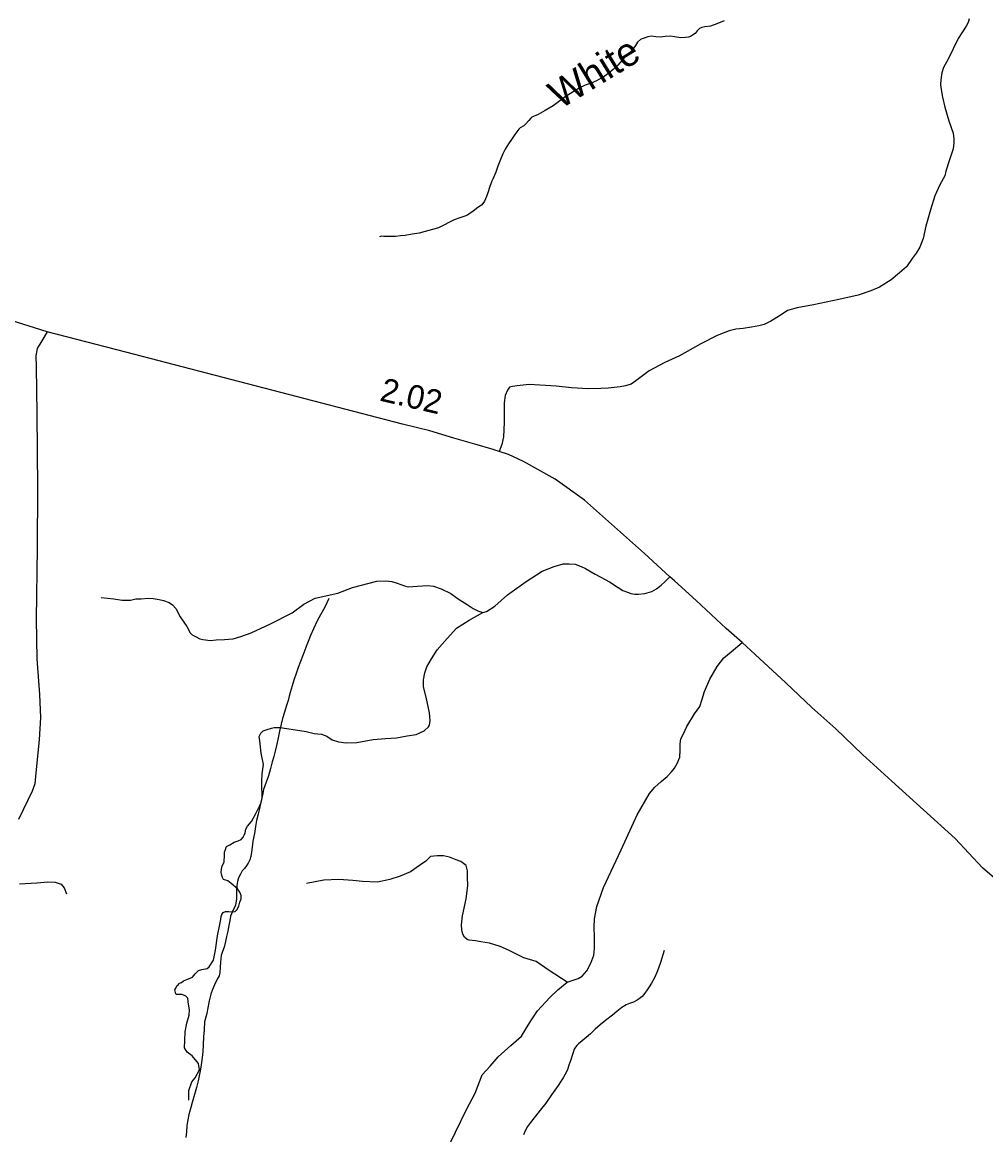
# Model space of a CAD drawing. Extents: x 2220236 to 2384410, y 720751 to 894131.
# Drawn here: x 2286380 to 2291472, y 874259 to 880140 of the extents above; entities that cross this region are included whole.
import ezdxf

# ---------------------------------------------------------------- set-up
doc = ezdxf.new("R2010")
doc.units = 0
doc.layers.add('Default', color=7, linetype='Continuous')

msp = doc.modelspace()

# ---------------------------------------------------------------- linework, layer by layer
at = {"layer": 'Default'}
for points in [[(2291383.9, 880157.1), (2291379.6, 880137.7), (2291368.8, 880118.2), (2291325.6, 880053.4), (2291273.8, 879945.3), (2291247.8, 879900), (2291239.2, 879871.9), (2291234.9, 879835.1), (2291232.7, 879809.2), (2291237, 879783.3), (2291243.5, 879744.4), (2291256.5, 879690.3), (2291275.9, 879619), (2291299.7, 879554.2), (2291304, 879523.9), (2291304, 879502.3), (2291299.7, 879469.9), (2291278.1, 879407.2), (2291260.8, 879353.2), (2291256.5, 879327.3), (2291229.5, 879279.7), (2291203.6, 879221.4), (2291179.8, 879147.9), (2291156.1, 879061.5), (2291140.9, 878996.6), (2291123.7, 878951.3), (2291104.2, 878918.8), (2291082.6, 878890.8), (2291052.4, 878847.5), (2291015.7, 878815.1), (2290972.5, 878778.4), (2290909.9, 878739.5), (2290864.5, 878720), (2290797.6, 878696.3), (2290696, 878674.6), (2290562.1, 878646.6), (2290475.8, 878629.3), (2290423.9, 878616.3), (2290385.1, 878590.4), (2290335.4, 878560.1), (2290300.8, 878542.8), (2290272.8, 878534.2), (2290233.9, 878527.7), (2290190.7, 878521.2), (2290151.8, 878516.9), (2290115.1, 878508.2), (2290052.5, 878484.5), (2289966.1, 878439.1), (2289853.8, 878376.4), (2289776, 878341.9), (2289694, 878296.5), (2289650.8, 878266.2), (2289622.7, 878244.6), (2289598.9, 878227.3), (2289568.7, 878218.7), (2289540.6, 878212.2), (2289475.8, 878205.7), (2289437, 878203.5), (2289370, 878201.4), (2289283.6, 878207.9), (2289201.6, 878216.5), (2289059, 878225.2), (2288996.4, 878218.7), (2288970.5, 878214.4), (2288955.4, 878210), (2288944.6, 878194.9), (2288931.6, 878166.8), (2288927.3, 878127.9), (2288927.3, 878024.2), (2288923, 877948.5), (2288914.3, 877907.5), (2288900.1, 877870.8)], [(2290089.1, 880146.4), (2290051.1, 880131.8), (2290017.4, 880119.4), (2289987.1, 880115.1), (2289972, 880112.1), (2289959.4, 880106.5), (2289947.4, 880094.6), (2289935.6, 880080.7), (2289921.9, 880070.5), (2289912, 880064.8), (2289901.1, 880061.1), (2289885.9, 880058.2), (2289860, 880057.7), (2289827.6, 880063.3), (2289803.7, 880065.4), (2289777.8, 880063.7), (2289753.8, 880060.9), (2289727.9, 880063.1), (2289706, 880065.2), (2289685.9, 880062.3), (2289666.1, 880056.2), (2289655.9, 880052.1), (2289647.9, 880048.4), (2289632.2, 880033.9), (2289620.7, 880016.1), (2289602.8, 879991.9), (2289577, 879965.2), (2289551.2, 879939.5), (2289527.7, 879913.1), (2289503.6, 879890.6), (2289481.9, 879873.1), (2289459.9, 879856.1), (2289440, 879844.4), (2289414.4, 879830.2), (2289386.3, 879817.6), (2289354.3, 879807.5), (2289322.4, 879791.1), (2289276.9, 879763.2), (2289249, 879745.1), (2289228.6, 879729.1), (2289185.4, 879697.8), (2289143.9, 879673.5), (2289106, 879651.3), (2289073.9, 879637.2), (2289068.5, 879632.4), (2289058.1, 879621.1), (2289040, 879600.2), (2289030.7, 879592.8)], [(2289030.7, 879592.8), (2289012, 879581.1), (2289004.7, 879574.7), (2288983.8, 879546.2), (2288965.2, 879520.4), (2288949.3, 879496.1), (2288932.9, 879467.9), (2288920, 879443.6), (2288908.2, 879413.3), (2288894.3, 879379.2), (2288882.9, 879347.6), (2288867.3, 879310.9), (2288859.5, 879295.6), (2288849.4, 879267), (2288842, 879242.5), (2288833.9, 879219.1), (2288822.3, 879194.7), (2288813.8, 879181.8), (2288806.4, 879172.7), (2288788.5, 879161), (2288762.8, 879140.2), (2288740.8, 879124.9), (2288728.8, 879117.9), (2288693.2, 879105.6), (2288663.1, 879094.7), (2288637.3, 879082.8), (2288607.4, 879067), (2288579.9, 879052.8), (2288547.9, 879044.6), (2288509.6, 879033.9), (2288477.3, 879025.4), (2288440.1, 879019), (2288404.2, 879013.2), (2288378.3, 879011.1), (2288352.3, 879006.7), (2288332.3, 879006.5), (2288314.3, 879007.5), (2288290.3, 879008), (2288278.2, 879008.3), (2288268.3, 879006.2)], [(2291643.7, 875508.4), (2291453.9, 875670.5), (2291310.1, 875824.4), (2290975.9, 876127.7), (2290820.7, 876268.3), (2290679.4, 876404.8), (2290552.4, 876517.7), (2290415.1, 876648.3), (2290253.9, 876798.6), (2290184.5, 876860.5), (2290100.6, 876935.2), (2289941.4, 877083.7), (2289826.3, 877186.4), (2289802.1, 877208.1), (2289669.1, 877331.2), (2289351.4, 877613.6), (2289195.7, 877724.5), (2289028.9, 877818.7), (2288950.5, 877854), (2288900.1, 877870.8), (2288868.3, 877881.3), (2288772.1, 877910.3), (2288661.8, 877941.3), (2288533.6, 877980), (2288389.2, 878014.6), (2286928.5, 878395.4), (2286511.1, 878503.7), (2286321.2, 878562.4)], [(2286511.1, 878503.7), (2286483.6, 878456), (2286459.7, 878415.6), (2286452.4, 878377.1), (2286454.2, 878318.4), (2286457.9, 878070.7), (2286461.5, 877676.2), (2286458.8, 877360.7), (2286454.2, 876984.6), (2286457, 876775.4), (2286470.7, 876586.5), (2286476.2, 876465.4), (2286468.9, 876346.1), (2286452.4, 876171.8), (2286446, 876114.9), (2286433.1, 876074.6), (2286359.7, 875926)], [(2286797.4, 877098.7), (2286864, 877091.4), (2286907.8, 877085.2), (2286951.6, 877085.2), (2286980.7, 877091.4), (2287007.8, 877091.4), (2287045.3, 877095.6), (2287072.4, 877093.5), (2287103.7, 877089.3), (2287126.6, 877083.1), (2287155.8, 877072.7), (2287174.5, 877060.2), (2287191.2, 877041.4), (2287214.1, 876997.6), (2287249.5, 876945.5), (2287268.3, 876912.1), (2287278.7, 876901.7), (2287295.4, 876893.3), (2287318.3, 876880.8), (2287335, 876876.7), (2287374.5, 876872.3), (2287405.8, 876874.6), (2287449.6, 876876.7), (2287495.4, 876880.8), (2287535, 876893.3), (2287589.2, 876912.1), (2287691.3, 876960.1), (2287805.9, 877018.4), (2287868.4, 877064.3), (2287928.9, 877095.6), (2288047.6, 877122.7), (2288124.7, 877151.9), (2288253.9, 877185.3), (2288301.9, 877187.3), (2288333.1, 877183.2), (2288362.3, 877174.8), (2288399.8, 877160.2), (2288420.6, 877156.1), (2288466.5, 877158.2), (2288522.8, 877162.3), (2288554, 877158.2), (2288593.6, 877145.6), (2288645.7, 877120.6), (2288679, 877095.6), (2288704, 877078.9), (2288731.1, 877062.2), (2288762.4, 877041.4), (2288787.4, 877028.9), (2288813.4, 877020.5), (2288833.2, 877024.7), (2288877, 877053.9), (2288943.7, 877112.3), (2289043.7, 877183.2), (2289127.1, 877237.4), (2289191.7, 877262.4), (2289239.6, 877277), (2289270.8, 877277), (2289302.1, 877274.9), (2289333.4, 877262.4), (2289356.3, 877252), (2289408.4, 877222.8), (2289437.5, 877206.1), (2289483.4, 877181.1), (2289529.2, 877151.9), (2289554.2, 877135.2), (2289583.4, 877124.8), (2289595.9, 877120.6), (2289616.8, 877116.4), (2289637.6, 877116.4), (2289670.9, 877120.6), (2289706.4, 877131), (2289731.4, 877145.6), (2289756.4, 877164.4), (2289775.1, 877181.1), (2289802.1, 877208.1)], [(2287999.9, 877093.6), (2287979.9, 877047.5), (2287956.4, 877006.9), (2287938.7, 876976.2), (2287919.1, 876932.9), (2287903.6, 876898.8), (2287893.9, 876874.4), (2287883.9, 876848.4), (2287874.1, 876820.1), (2287862.7, 876792.4), (2287849.9, 876759.9), (2287838.8, 876729.6), (2287827.3, 876698), (2287815.7, 876662.2), (2287805.9, 876631.9), (2287796.3, 876597.7), (2287790.3, 876577.4), (2287785, 876555.3), (2287775.1, 876523.6), (2287765.3, 876493.3), (2287755.7, 876459.1), (2287747.9, 876429.1), (2287740.3, 876393.2), (2287730.5, 876349.1), (2287723.6, 876317.1), (2287717.4, 876287), (2287709.6, 876258.3), (2287701.8, 876230.6), (2287692.2, 876194.7), (2287682.2, 876156.6), (2287668.7, 876122.4), (2287654.8, 876085), (2287649.2, 876054.6), (2287643.4, 876026.2), (2287635.8, 875991.9), (2287626.2, 875954.4), (2287618.6, 875920.1), (2287612.7, 875888.1), (2287607, 875852.1), (2287599.6, 875811.3), (2287595.6, 875779.5), (2287592.1, 875753.4), (2287588.4, 875729.5), (2287582.7, 875711.6), (2287574.5, 875695.4), (2287566.7, 875683.4), (2287554.9, 875667.2), (2287543.2, 875653.4), (2287533, 875637.2), (2287523.4, 875617), (2287517.4, 875597.5), (2287513.7, 875576.9), (2287512.1, 875550.7), (2287512, 875527.1), (2287512.2, 875504.8), (2287509.5, 875485.1), (2287506.6, 875471.4), (2287500.7, 875459.1), (2287491.1, 875439), (2287481.4, 875414.6), (2287477.4, 875392.3), (2287471.5, 875364.6), (2287466, 875334.5), (2287460.5, 875306.8), (2287454.4, 875280.6), (2287446.9, 875250.3), (2287438.9, 875228.5), (2287431.2, 875206.3), (2287427.2, 875172), (2287425.3, 875145.8), (2287424.1, 875116.3), (2287420.1, 875100), (2287410.2, 875082.1), (2287396.5, 875052.2), (2287384.8, 875026.2), (2287377.1, 875001.8), (2287367.2, 874967.6), (2287359.7, 874921.8), (2287355.9, 874899.6), (2287344.2, 874855.6), (2287341, 874813), (2287338.9, 874776.9), (2287333.9, 874695), (2287328.2, 874641), (2287321.6, 874606.7), (2287314.6, 874570.8), (2287309.2, 874544.7), (2287301.5, 874508.8), (2287289.9, 874471.3), (2287278.3, 874430.5), (2287270.5, 874402.8), (2287260.9, 874366.9), (2287256, 874338.5), (2287250.4, 874307.4), (2287247.8, 874274.7), (2287243.9, 874244.3)], [(2287697.6, 876407.5), (2287712.2, 876411.7), (2287745.5, 876411.7), (2287766.3, 876407.5), (2287824.7, 876399.2), (2287880.9, 876390.8), (2287922.6, 876380.4), (2287962.2, 876376.2), (2287989.3, 876365.8), (2288018.5, 876347), (2288051.8, 876336.6), (2288091.4, 876330.4), (2288147.7, 876332.4), (2288235.2, 876349.1), (2288299.8, 876353.3), (2288358.1, 876357.5), (2288414.4, 876367.9), (2288462.3, 876374.1), (2288504, 876395), (2288526.9, 876415.8), (2288533.2, 876424.2), (2288535.3, 876449.2), (2288533.2, 876488.8), (2288514.4, 876572.2), (2288499.8, 876626.4), (2288499.8, 876664), (2288508.2, 876701.5), (2288518.6, 876732.8), (2288543.6, 876774.5), (2288572.8, 876822.4), (2288624.9, 876882.9), (2288674.9, 876937.1), (2288741.6, 876978.8), (2288813.4, 877020.5)], [(2289260.6, 875066), (2289317.8, 875085.8), (2289339.5, 875097.6), (2289363.2, 875125.3), (2289384.9, 875166.8), (2289400.7, 875208.2), (2289404.7, 875243.8), (2289404.7, 875303), (2289402.7, 875356.3), (2289404.7, 875399.8), (2289416.5, 875465), (2289452, 875565.7), (2289544.8, 875765.1), (2289629.6, 875950.8), (2289694.8, 876063.3), (2289722.4, 876096.9), (2289755.9, 876126.5), (2289787.5, 876152.2), (2289811.2, 876177.9), (2289827, 876197.6), (2289840.8, 876221.3), (2289854.6, 876254.9), (2289856.6, 876292.4), (2289856.6, 876326), (2289860.5, 876351.7), (2289872.4, 876375.4), (2289892.1, 876416.8), (2289933.6, 876484), (2289961.2, 876523.5), (2289973, 876561), (2289984.9, 876602.5), (2290013.5, 876667.6), (2290053, 876734.8), (2290088.5, 876780.2), (2290126, 876811.8), (2290184.5, 876860.5)], [(2287260, 874441.2), (2287260, 874464.2), (2287260, 874493.3), (2287276.6, 874539.2), (2287293.3, 874560.1), (2287317.3, 874601.8), (2287312.1, 874635.1), (2287278.7, 874676.8), (2287251.6, 874695.6), (2287238.1, 874718.5), (2287239.1, 874758.2), (2287241.2, 874804), (2287249.5, 874849.9), (2287262, 874891.6), (2287264.1, 874918.7), (2287257.9, 874960.4), (2287257.9, 874964.6), (2287255.8, 874981.3), (2287245.4, 874991.7), (2287224.5, 875000), (2287195.4, 875000), (2287191.2, 875004.2), (2287187, 875025.1), (2287191.2, 875033.4), (2287197.4, 875045.9), (2287203.7, 875052.2), (2287207.9, 875056.3), (2287210.6, 875061.3), (2287221.1, 875063.4), (2287232.9, 875073), (2287249.5, 875079.3), (2287280.8, 875091.8), (2287293.3, 875110.5), (2287312.1, 875127.2), (2287328.7, 875133.5), (2287357.9, 875137.7), (2287368.3, 875146), (2287391.2, 875181.4), (2287401.7, 875235.7), (2287412.1, 875310.7), (2287424.6, 875371.2), (2287428.8, 875396.2), (2287430.8, 875412.9), (2287435, 875423.3), (2287441.3, 875433.7), (2287453.8, 875440), (2287472.5, 875440), (2287493.4, 875437.9), (2287505.9, 875440), (2287514.2, 875448.3), (2287524.6, 875467.1), (2287530.9, 875488), (2287537.1, 875506.7), (2287537.1, 875523.4), (2287530.9, 875542.2), (2287518.4, 875558.9), (2287485, 875588), (2287466.3, 875600.6), (2287443.3, 875608.9), (2287439.2, 875619.3), (2287432.9, 875636), (2287430.8, 875646.4), (2287432.9, 875663.1), (2287437.1, 875679.8), (2287447.5, 875700.6), (2287449.6, 875738.2), (2287449.6, 875752.8), (2287453.8, 875767.4), (2287457.9, 875779.9), (2287460, 875782), (2287476.7, 875792.4), (2287499.6, 875804.9), (2287520.4, 875813.2), (2287537.1, 875819.5), (2287547.5, 875832), (2287553.8, 875842.4), (2287557.9, 875854.9), (2287562.1, 875873.7), (2287570.5, 875890.4), (2287591.3, 875915.4), (2287614.2, 875957.1), (2287624.6, 875978), (2287635, 875998.8), (2287643.4, 876015.5), (2287647.6, 876038.4), (2287647.6, 876063.5), (2287645.5, 876090.6), (2287645.5, 876128.1), (2287647.6, 876167.7), (2287655.9, 876215.7), (2287643.4, 876276.1), (2287637.1, 876326.2), (2287635, 876340.8), (2287633, 876363.7), (2287635, 876372.1), (2287641.3, 876382.5), (2287647.6, 876388.7), (2287653.8, 876395), (2287674.6, 876401.2), (2287697.6, 876407.5)], [(2289260.6, 875066), (2289164.6, 875127.2), (2289095.8, 875175.2), (2289031.2, 875194), (2288949.9, 875235.7), (2288906.2, 875254.4), (2288849.9, 875271.1), (2288804.1, 875279.4), (2288774.9, 875283.6), (2288741.6, 875287.8), (2288731.1, 875292), (2288716.5, 875304.5), (2288708.2, 875319.1), (2288704, 875342), (2288702, 875369.1), (2288706.1, 875417.1), (2288727, 875506.7), (2288735.3, 875575.5), (2288733.2, 875621.4), (2288733.2, 875654.8), (2288727, 875681.9), (2288697.8, 875702.7), (2288672.8, 875713.2), (2288637.4, 875725.7), (2288606.1, 875734), (2288572.8, 875734), (2288537.3, 875729.8), (2288512.3, 875704.8), (2288479, 875681.9), (2288431.1, 875648.5), (2288376.9, 875625.6), (2288322.7, 875608.9), (2288258.1, 875594.3), (2288178.9, 875598.5), (2288126.8, 875602.6), (2288053.9, 875608.9), (2287974.7, 875604.7), (2287883, 875588)], [(2286365.2, 875584.7), (2286457, 875590.2), (2286515.7, 875595.7), (2286554.2, 875593.9), (2286585.4, 875582.9), (2286601.9, 875564.5), (2286614.7, 875533.4)], [(2289772, 875233), (2289752.3, 875170.5), (2289742.5, 875140.2), (2289733.5, 875116.8), (2289721.1, 875088.1), (2289705.4, 875059.9), (2289693.5, 875040.5), (2289683.4, 875026), (2289669.9, 875008.2), (2289656, 874989.5), (2289640, 874977.7), (2289630.1, 874971.3), (2289610.5, 874960.9), (2289588.4, 874953.1), (2289572.5, 874945.3), (2289548.6, 874931), (2289522.9, 874910.2), (2289498.9, 874892), (2289463.2, 874863.9), (2289433.5, 874839.9), (2289407.4, 874817.5), (2289384, 874793.4), (2289360, 874773.6), (2289338.3, 874755), (2289320.2, 874740.6), (2289310.5, 874731), (2289304.5, 874722.9), (2289296.7, 874710.9), (2289290.7, 874694.6), (2289286.8, 874678.3), (2289279.1, 874654.5), (2289269.3, 874626.2), (2289261.6, 874602.4), (2289247.6, 874575.8), (2289238.1, 874560.3), (2289228.2, 874544.1), (2289212.3, 874519.8), (2289194.4, 874495.6), (2289176.8, 874469.7), (2289147.1, 874425.4), (2289117.4, 874389), (2289092.2, 874358.3), (2289078.1, 874340.6), (2289066.2, 874324.4), (2289050.7, 874302.8), (2289038.7, 874280.1), (2289028.8, 874258)], [(2288599.4, 874128), (2288670.5, 874272.2), (2288727.7, 874392.6), (2288773.1, 874479.5), (2288810.6, 874576.3), (2288852.1, 874621.7), (2288895.5, 874671.1), (2288962.6, 874730.3), (2289017.8, 874779.7), (2289067.2, 874860.7), (2289102.7, 874914), (2289167.8, 874985.1), (2289211.2, 875024.6), (2289260.6, 875066)]]:
    msp.add_lwpolyline(points, dxfattribs=at)

# ---------------------------------------------------------------- texts
for s, height, rotation, p in [('White ', 150, 31.56885, (2289222.3, 879677.1)), ('2.02', 125, 346.88029, (2288264.6, 878140.3))]:
    msp.add_text(s, height=height, rotation=rotation, dxfattribs=at).set_placement(p)

doc.saveas('drawing.dxf')
